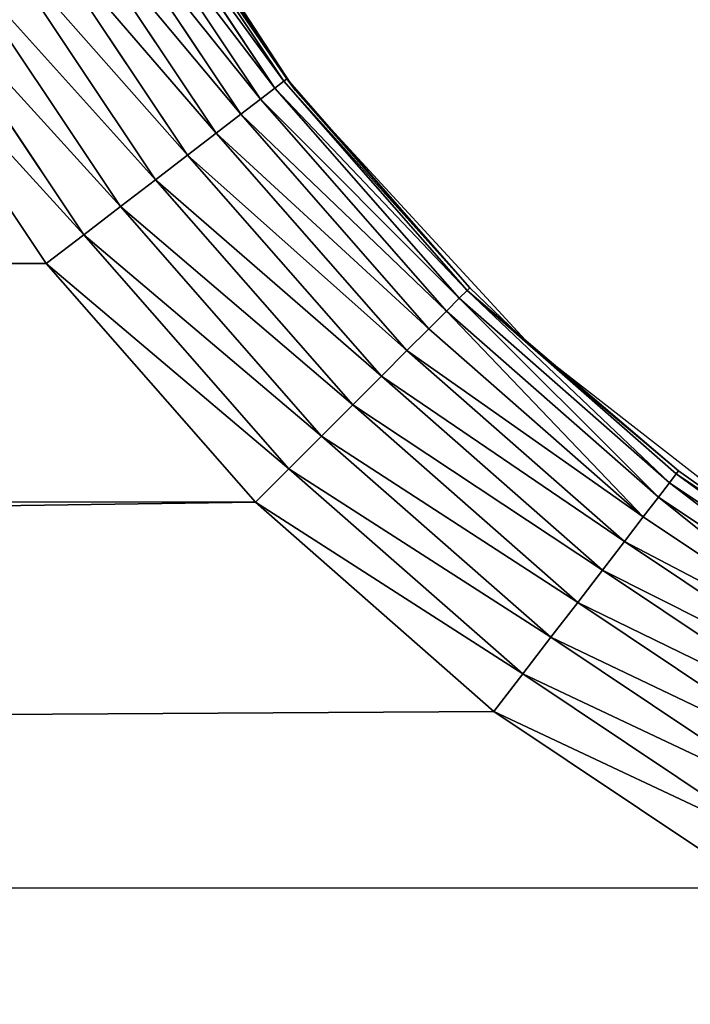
# Model space of a CAD drawing. Extents: x 0 to 605, y 0 to 400.
# Tile 655 of 656: x 286.34 to 291.87, y 311.58 to 319.69. Entities that reach past the tile are written whole.
import ezdxf

# ---------------------------------------------------------------- set-up
doc = ezdxf.new("R2010")
doc.units = 0
doc.header["$LTSCALE"] = 25.4
doc.layers.get('0').update_dxf_attribs({"linetype": 'CONTINUOUS'})

# ---------------------------------------------------------------- blocks, each defined once
blk = doc.blocks.new('ATLANTA610_-_S_STL')
at = {"color": 0}
for p, q in [((285.377, 112.0661, 80.0273), (286.8304, 112.0661, 82.2025)), ((285.377, 112.0661, 80.0273), (286.8304, 112.0661, 82.2025)), ((287.1407, 112.0353, 81.9644), (286.8304, 112.0661, 82.2025)), ((286.8304, 112.0661, 82.2025), (288.5553, 112.0661, 84.1694)), ((287.1407, 112.0353, 81.9644), (286.8304, 112.0661, 82.2025)), ((286.8304, 112.0661, 82.2025), (288.5553, 112.0661, 84.1694)), ((288.8318, 112.0353, 83.8929), (288.5553, 112.0661, 84.1694)), ((288.5553, 112.0661, 84.1694), (290.5222, 112.0661, 85.8943)), ((288.8318, 112.0353, 83.8929), (288.5553, 112.0661, 84.1694)), ((288.5553, 112.0661, 84.1694), (290.5222, 112.0661, 85.8943)), ((290.7603, 112.0353, 85.5841), (290.5222, 112.0661, 85.8943)), ((290.5222, 112.0661, 85.8943), (292.6974, 112.0661, 87.3478)), ((290.7603, 112.0353, 85.5841), (290.5222, 112.0661, 85.8943)), ((290.5222, 112.0661, 85.8943), (292.6974, 112.0661, 87.3478)), ((285.7156, 112.0353, 79.8317), (287.1407, 112.0353, 81.9644)), ((285.7156, 112.0353, 79.8317), (287.1407, 112.0353, 81.9644)), ((287.4433, 111.9438, 81.7322), (287.1407, 112.0353, 81.9644)), ((287.1407, 112.0353, 81.9644), (288.8318, 112.0353, 83.8929)), ((287.4433, 111.9438, 81.7322), (287.1407, 112.0353, 81.9644)), ((287.1407, 112.0353, 81.9644), (288.8318, 112.0353, 83.8929)), ((289.1016, 111.9438, 83.6231), (288.8318, 112.0353, 83.8929)), ((288.8318, 112.0353, 83.8929), (290.7603, 112.0353, 85.5841)), ((289.1016, 111.9438, 83.6231), (288.8318, 112.0353, 83.8929)), ((288.8318, 112.0353, 83.8929), (290.7603, 112.0353, 85.5841)), ((290.9925, 111.9438, 85.2814), (290.7603, 112.0353, 85.5841)), ((290.7603, 112.0353, 85.5841), (292.893, 112.0353, 87.0091)), ((290.9925, 111.9438, 85.2814), (290.7603, 112.0353, 85.5841)), ((290.7603, 112.0353, 85.5841), (292.893, 112.0353, 87.0091)), ((286.046, 111.9438, 79.641), (287.4433, 111.9438, 81.7322)), ((286.046, 111.9438, 79.641), (287.4433, 111.9438, 81.7322)), ((287.7308, 111.7936, 81.5116), (287.4433, 111.9438, 81.7322)), ((287.4433, 111.9438, 81.7322), (289.1016, 111.9438, 83.6231)), ((287.7308, 111.7936, 81.5116), (287.4433, 111.9438, 81.7322)), ((287.4433, 111.9438, 81.7322), (289.1016, 111.9438, 83.6231)), ((289.3578, 111.7936, 83.3668), (289.1016, 111.9438, 83.6231)), ((289.1016, 111.9438, 83.6231), (290.9925, 111.9438, 85.2814)), ((289.3578, 111.7936, 83.3668), (289.1016, 111.9438, 83.6231)), ((289.1016, 111.9438, 83.6231), (290.9925, 111.9438, 85.2814)), ((291.2132, 111.7936, 84.9939), (290.9925, 111.9438, 85.2814)), ((290.9925, 111.9438, 85.2814), (293.0837, 111.9438, 86.6787)), ((291.2132, 111.7936, 84.9939), (290.9925, 111.9438, 85.2814)), ((290.9925, 111.9438, 85.2814), (293.0837, 111.9438, 86.6787)), ((286.3599, 111.7936, 79.4598), (287.7308, 111.7936, 81.5116)), ((286.3599, 111.7936, 79.4598), (287.7308, 111.7936, 81.5116)), ((287.9962, 111.5887, 81.3079), (287.7308, 111.7936, 81.5116)), ((287.7308, 111.7936, 81.5116), (289.3578, 111.7936, 83.3668)), ((287.9962, 111.5887, 81.3079), (287.7308, 111.7936, 81.5116)), ((287.7308, 111.7936, 81.5116), (289.3578, 111.7936, 83.3668)), ((289.5944, 111.5887, 83.1303), (289.3578, 111.7936, 83.3668)), ((289.3578, 111.7936, 83.3668), (291.2132, 111.7936, 84.9939)), ((289.5944, 111.5887, 83.1303), (289.3578, 111.7936, 83.3668)), ((289.3578, 111.7936, 83.3668), (291.2132, 111.7936, 84.9939)), ((291.4168, 111.5887, 84.7285), (291.2132, 111.7936, 84.9939)), ((291.2132, 111.7936, 84.9939), (293.2649, 111.7936, 86.3649)), ((291.4168, 111.5887, 84.7285), (291.2132, 111.7936, 84.9939)), ((291.2132, 111.7936, 84.9939), (293.2649, 111.7936, 86.3649)), ((286.6495, 111.5887, 79.2925), (287.9962, 111.5887, 81.3079)), ((286.6495, 111.5887, 79.2925), (287.9962, 111.5887, 81.3079)), ((288.2328, 111.3339, 81.1263), (287.9962, 111.5887, 81.3079)), ((287.9962, 111.5887, 81.3079), (289.5944, 111.5887, 83.1303)), ((288.2328, 111.3339, 81.1263), (287.9962, 111.5887, 81.3079)), ((287.9962, 111.5887, 81.3079), (289.5944, 111.5887, 83.1303)), ((289.8053, 111.3339, 82.9194), (289.5944, 111.5887, 83.1303)), ((289.5944, 111.5887, 83.1303), (291.4168, 111.5887, 84.7285)), ((289.8053, 111.3339, 82.9194), (289.5944, 111.5887, 83.1303)), ((289.5944, 111.5887, 83.1303), (291.4168, 111.5887, 84.7285)), ((291.5984, 111.3339, 84.4919), (291.4168, 111.5887, 84.7285)), ((291.4168, 111.5887, 84.7285), (293.4322, 111.5887, 86.0752)), ((291.5984, 111.3339, 84.4919), (291.4168, 111.5887, 84.7285)), ((291.4168, 111.5887, 84.7285), (293.4322, 111.5887, 86.0752)), ((286.9079, 111.3339, 79.1434), (288.2328, 111.3339, 81.1263)), ((286.9079, 111.3339, 79.1434), (288.2328, 111.3339, 81.1263)), ((288.435, 111.0356, 80.9712), (288.2328, 111.3339, 81.1263)), ((288.2328, 111.3339, 81.1263), (289.8053, 111.3339, 82.9194)), ((288.435, 111.0356, 80.9712), (288.2328, 111.3339, 81.1263)), ((288.2328, 111.3339, 81.1263), (289.8053, 111.3339, 82.9194)), ((289.9855, 111.0356, 82.7392), (289.8053, 111.3339, 82.9194)), ((289.8053, 111.3339, 82.9194), (291.5984, 111.3339, 84.4919)), ((289.9855, 111.0356, 82.7392), (289.8053, 111.3339, 82.9194)), ((289.8053, 111.3339, 82.9194), (291.5984, 111.3339, 84.4919)), ((291.7535, 111.0356, 84.2897), (291.5984, 111.3339, 84.4919)), ((291.5984, 111.3339, 84.4919), (293.5813, 111.3339, 85.8168)), ((291.7535, 111.0356, 84.2897), (291.5984, 111.3339, 84.4919)), ((291.5984, 111.3339, 84.4919), (293.5813, 111.3339, 85.8168)), ((287.1285, 111.0356, 79.016), (288.435, 111.0356, 80.9712)), ((287.1285, 111.0356, 79.016), (288.435, 111.0356, 80.9712)), ((288.5976, 110.7011, 80.8465), (288.435, 111.0356, 80.9712)), ((288.435, 111.0356, 80.9712), (289.9855, 111.0356, 82.7392)), ((288.5976, 110.7011, 80.8465), (288.435, 111.0356, 80.9712)), ((288.435, 111.0356, 80.9712), (289.9855, 111.0356, 82.7392)), ((290.1304, 110.7011, 82.5943), (289.9855, 111.0356, 82.7392)), ((289.9855, 111.0356, 82.7392), (291.7535, 111.0356, 84.2897)), ((290.1304, 110.7011, 82.5943), (289.9855, 111.0356, 82.7392)), ((289.9855, 111.0356, 82.7392), (291.7535, 111.0356, 84.2897)), ((291.8782, 110.7011, 84.1271), (291.7535, 111.0356, 84.2897)), ((291.7535, 111.0356, 84.2897), (293.7087, 111.0356, 85.5962)), ((291.8782, 110.7011, 84.1271), (291.7535, 111.0356, 84.2897)), ((291.7535, 111.0356, 84.2897), (293.7087, 111.0356, 85.5962)), ((287.306, 110.7011, 78.9135), (288.5976, 110.7011, 80.8465)), ((287.306, 110.7011, 78.9135), (288.5976, 110.7011, 80.8465)), ((288.7167, 110.3387, 80.7551), (288.5976, 110.7011, 80.8465)), ((288.5976, 110.7011, 80.8465), (290.1304, 110.7011, 82.5943)), ((288.7167, 110.3387, 80.7551), (288.5976, 110.7011, 80.8465)), ((288.5976, 110.7011, 80.8465), (290.1304, 110.7011, 82.5943)), ((290.2366, 110.3387, 82.4882), (290.1304, 110.7011, 82.5943)), ((290.1304, 110.7011, 82.5943), (291.8782, 110.7011, 84.1271)), ((290.2366, 110.3387, 82.4882), (290.1304, 110.7011, 82.5943)), ((290.1304, 110.7011, 82.5943), (291.8782, 110.7011, 84.1271)), ((291.9696, 110.3387, 84.008), (291.8782, 110.7011, 84.1271)), ((291.8782, 110.7011, 84.1271), (293.8112, 110.7011, 85.4187)), ((291.9696, 110.3387, 84.008), (291.8782, 110.7011, 84.1271)), ((291.8782, 110.7011, 84.1271), (293.8112, 110.7011, 85.4187)), ((287.436, 110.3387, 78.8384), (288.7167, 110.3387, 80.7551)), ((287.436, 110.3387, 78.8384), (288.7167, 110.3387, 80.7551)), ((288.7893, 109.9572, 80.6993), (288.7167, 110.3387, 80.7551)), ((288.7167, 110.3387, 80.7551), (290.2366, 110.3387, 82.4882)), ((288.7893, 109.9572, 80.6993), (288.7167, 110.3387, 80.7551)), ((288.7167, 110.3387, 80.7551), (290.2366, 110.3387, 82.4882)), ((290.3013, 109.9572, 82.4234), (290.2366, 110.3387, 82.4882)), ((290.2366, 110.3387, 82.4882), (291.9696, 110.3387, 84.008)), ((290.3013, 109.9572, 82.4234), (290.2366, 110.3387, 82.4882)), ((290.2366, 110.3387, 82.4882), (291.9696, 110.3387, 84.008)), ((292.0254, 109.9572, 83.9354), (291.9696, 110.3387, 84.008)), ((291.9696, 110.3387, 84.008), (293.8863, 110.3387, 85.2887)), ((292.0254, 109.9572, 83.9354), (291.9696, 110.3387, 84.008)), ((291.9696, 110.3387, 84.008), (293.8863, 110.3387, 85.2887)), ((287.5154, 109.9572, 78.7926), (288.7893, 109.9572, 80.6993)), ((287.5154, 109.9572, 78.7926), (288.7893, 109.9572, 80.6993)), ((288.8138, 109.5661, 80.6806), (288.7893, 109.9572, 80.6993)), ((288.7893, 109.9572, 80.6993), (290.3013, 109.9572, 82.4234)), ((288.8138, 109.5661, 80.6806), (288.7893, 109.9572, 80.6993)), ((288.7893, 109.9572, 80.6993), (290.3013, 109.9572, 82.4234)), ((292.0441, 109.5661, 83.9109), (290.3013, 109.9572, 82.4234)), ((290.3013, 109.9572, 82.4234), (292.0254, 109.9572, 83.9354)), ((292.0441, 109.5661, 83.9109), (290.3013, 109.9572, 82.4234)), ((290.845, 109.5661, 82.9024), (290.3013, 109.9572, 82.4234)), ((290.3231, 109.5661, 82.4016), (290.3013, 109.9572, 82.4234)), ((290.845, 109.5661, 82.9024), (290.3013, 109.9572, 82.4234)), ((290.3231, 109.5661, 82.4016), (290.3013, 109.9572, 82.4234)), ((290.3013, 109.9572, 82.4234), (292.0254, 109.9572, 83.9354)), ((293.1259, 109.5661, 84.6777), (292.0254, 109.9572, 83.9354)), ((292.0254, 109.9572, 83.9354), (293.9321, 109.9572, 85.2094)), ((293.1259, 109.5661, 84.6777), (292.0254, 109.9572, 83.9354)), ((292.0441, 109.5661, 83.9109), (292.0254, 109.9572, 83.9354)), ((292.0441, 109.5661, 83.9109), (292.0254, 109.9572, 83.9354)), ((292.0254, 109.9572, 83.9354), (293.9321, 109.9572, 85.2094)), ((287.542, 109.5661, 78.7773), (288.8875, 102.5661, 80.776)), ((287.542, 109.5661, 78.7773), (288.8138, 109.5661, 80.6806)), ((287.542, 109.5661, 78.7773), (288.8875, 102.5661, 80.776)), ((287.542, 109.5661, 78.7773), (288.8138, 109.5661, 80.6806)), ((288.8138, 109.5661, 80.6806), (288.8875, 102.5661, 80.776)), ((288.8138, 109.5661, 80.6806), (288.8875, 102.5661, 80.776)), ((288.8138, 109.5661, 80.6806), (290.3231, 109.5661, 82.4016)), ((288.8138, 109.5661, 80.6806), (290.3231, 109.5661, 82.4016)), ((290.3231, 109.5661, 82.4016), (288.8875, 102.5661, 80.776)), ((290.3231, 109.5661, 82.4016), (288.8875, 102.5661, 80.776)), ((290.3231, 109.5661, 82.4016), (290.845, 102.5661, 82.9024)), ((290.3231, 109.5661, 82.4016), (290.845, 109.5661, 82.9024)), ((290.3231, 109.5661, 82.4016), (290.845, 102.5661, 82.9024)), ((290.3231, 109.5661, 82.4016), (290.845, 109.5661, 82.9024)), ((290.845, 109.5661, 82.9024), (290.845, 102.5661, 82.9024)), ((290.845, 109.5661, 82.9024), (290.845, 102.5661, 82.9024)), ((290.845, 109.5661, 82.9024), (292.0441, 109.5661, 83.9109)), ((292.0441, 109.5661, 83.9109), (290.845, 102.5661, 82.9024)), ((292.0441, 109.5661, 83.9109), (290.845, 102.5661, 82.9024)), ((290.845, 109.5661, 82.9024), (292.0441, 109.5661, 83.9109)), ((292.0441, 109.5661, 83.9109), (293.1259, 102.5661, 84.6777)), ((292.0441, 109.5661, 83.9109), (293.1259, 102.5661, 84.6777)), ((292.0441, 109.5661, 83.9109), (293.1259, 109.5661, 84.6777)), ((292.0441, 109.5661, 83.9109), (293.1259, 109.5661, 84.6777)), ((288.8875, 102.5661, 80.776), (287.3067, 102.5661, 78.3563)), ((290.845, 102.5661, 82.9024), (288.8875, 102.5661, 80.776)), ((293.1259, 102.5661, 84.6777), (290.845, 102.5661, 82.9024))]:
    blk.add_line(p, q, dxfattribs=at)
mesh = blk.add_polyface(dxfattribs=at)
corners = [(280.4601, 112.0661, 11.246), (329.5137, 112.0661, 11.2861), (302.6974, 112.0661, 11.1745), (275.6597, 112.0661, 11.2883), (334.7957, 112.0661, 11.3471), (254.6098, 112.0661, 11.645), (349.848, 112.0661, 11.6223), (355.1678, 112.0661, 11.7612), (238.1292, 112.0661, 12.1716), (368.1137, 112.0661, 12.2056), (233.9715, 112.0661, 12.3456), (373.2318, 112.0661, 12.427), (222.9458, 112.0661, 12.8984), (384.2548, 112.0661, 13.0033), (216.1113, 112.0661, 13.3173), (388.8138, 112.0661, 13.2866), (397.9706, 112.0661, 13.9525), (209.5186, 112.0661, 13.7884), (202.5198, 112.0661, 14.3714), (402.4979, 112.0661, 14.3377), (410.1429, 112.0661, 15.0817), (197.5257, 112.0661, 14.8474), (189.2019, 112.0661, 15.7649), (415.4307, 112.0661, 15.6733), (421.1279, 112.0661, 16.3928), (186.5278, 112.0661, 16.0962), (176.3465, 112.0661, 17.5472), (427.7604, 112.0661, 17.3462), (431.2393, 112.0661, 17.8999), (166.4144, 112.0661, 19.2806), (438.3021, 112.0661, 19.1513), (445.8533, 112.0661, 20.6919), (164.4642, 112.0661, 19.6623), (157.0161, 112.0661, 21.2557), (449.7603, 112.0661, 21.5749), (154.9698, 112.0661, 21.7314), (458.0025, 112.0661, 23.6457), (152.3649, 112.0661, 22.3617), (144.7819, 112.0661, 24.3638), (460.8966, 112.0661, 24.4437), (139.0646, 112.0661, 26.0478), (467.1646, 112.0661, 26.306), (134.9015, 112.0661, 27.3733), (471.64, 112.0661, 27.7536), (130.729, 112.0661, 28.7908), (475.948, 112.0661, 29.2452), (125.3773, 112.0661, 30.7473), (481.4144, 112.0661, 31.2846), (122.7265, 112.0661, 31.7766), (488.4208, 112.0661, 34.1554), (116.3576, 112.0661, 34.4225), (490.8671, 112.0661, 35.2304), (115.0615, 112.0661, 34.9924), (107.705, 112.0661, 38.4434), (496.2377, 112.0661, 37.7321), (499.9748, 112.0661, 39.5945), (107.6397, 112.0661, 38.4758), (100.4212, 112.0661, 42.251), (503.6692, 112.0661, 41.539), (508.2616, 112.0661, 44.1066), (99.3484, 112.0661, 42.8469), (93.4013, 112.0661, 46.3222), (514.2769, 112.0661, 47.7373), (91.2749, 112.0661, 47.6387), (86.6027, 112.0661, 50.6755), (516.3888, 112.0661, 49.088), (302.6974, 112.0661, 50.0273), (300.0869, 112.0661, 50.1984), (297.5211, 112.0661, 50.7087), (83.4876, 112.0661, 52.8157), (295.0438, 112.0661, 51.5497), (292.6974, 112.0661, 52.7067), (290.5222, 112.0661, 54.1602), (80.0558, 112.0661, 55.2864), (288.5553, 112.0661, 55.8851), (76.0037, 112.0661, 58.3652), (286.8304, 112.0661, 57.852), (285.377, 112.0661, 60.0273), (73.7779, 112.0661, 60.1357), (284.2198, 112.0661, 62.3736), (68.8538, 112.0661, 64.2681), (283.3789, 112.0661, 64.8509), (67.785, 112.0661, 65.2065), (282.8686, 112.0661, 67.4167), (62.0562, 112.0661, 70.5141), (282.6974, 112.0661, 70.0273), (282.8686, 112.0661, 72.6378), (56.7148, 112.0661, 75.932), (283.3789, 112.0661, 75.2036), (284.2198, 112.0661, 77.6809), (55.6634, 112.0661, 77.0583), (51.6593, 112.0661, 81.5505), (285.377, 112.0661, 80.0273), (286.8304, 112.0661, 82.2025), (49.6981, 112.0661, 83.8782), (288.5553, 112.0661, 84.1694), (46.9031, 112.0661, 87.3585), (290.5222, 112.0661, 85.8943), (292.6974, 112.0661, 87.3478), (295.0438, 112.0661, 88.5049), (44.6285, 112.0661, 90.3471), (297.5211, 112.0661, 89.3458), (300.0869, 112.0661, 89.8562), (302.6974, 112.0661, 90.0273), (560.6864, 112.0661, 90.2396), (562.1871, 112.0661, 92.2909), (42.4393, 112.0661, 93.3689), (565.0362, 112.0661, 96.387), (39.9393, 112.0661, 97.0143), (566.7673, 112.0661, 99.0196), (38.2766, 112.0661, 99.568), (570.0849, 112.0661, 104.4173), (35.31, 112.0661, 104.4173), (521.0604, 112.0661, 52.2245), (305.308, 112.0661, 50.1984), (307.8738, 112.0661, 50.7087), (310.3511, 112.0661, 51.5497), (312.6974, 112.0661, 52.7067), (524.3695, 112.0661, 54.576), (314.8727, 112.0661, 54.1602), (316.8396, 112.0661, 55.8851), (527.6102, 112.0661, 56.9896), (318.5645, 112.0661, 57.852), (531.6983, 112.0661, 60.2015), (320.0179, 112.0661, 60.0273), (321.175, 112.0661, 62.3736), (536.9421, 112.0661, 64.6184), (322.016, 112.0661, 64.8509), (538.7529, 112.0661, 66.2273), (322.5263, 112.0661, 67.4167), (542.7916, 112.0661, 69.986), (322.6974, 112.0661, 70.0273), (545.5922, 112.0661, 72.7406), (322.5263, 112.0661, 72.6378), (322.016, 112.0661, 75.2036), (548.3276, 112.0661, 75.559), (321.175, 112.0661, 77.6809), (551.4681, 112.0661, 78.9659), (320.0179, 112.0661, 80.0273), (555.9999, 112.0661, 84.246), (318.5645, 112.0661, 82.2025), (316.8396, 112.0661, 84.1694), (314.8727, 112.0661, 85.8943), (557.084, 112.0661, 85.5803), (312.6974, 112.0661, 87.3478), (310.3511, 112.0661, 88.5049), (307.8738, 112.0661, 89.3458), (305.308, 112.0661, 89.8562)]
mesh.append_faces([[corners[k] for k in face] for face in [(0, 1, 2), (111, 110, 112)]], dxfattribs={"vtx0": -1, "color": 0})
mesh.append_faces([[corners[k] for k in face] for face in [(1, 3, 4), (4, 5, 6), (6, 5, 7), (7, 8, 9), (9, 10, 11), (11, 12, 13), (13, 14, 15), (15, 14, 16), (16, 18, 19), (19, 18, 20), (20, 22, 23), (23, 22, 24), (24, 26, 27), (27, 26, 28), (28, 29, 30), (30, 29, 31), (31, 33, 34), (34, 35, 36), (36, 38, 39), (39, 40, 41), (41, 42, 43), (43, 44, 45), (45, 46, 47), (47, 48, 49), (49, 50, 51), (51, 53, 54), (54, 53, 55), (55, 57, 58), (58, 57, 59), (59, 61, 62), (62, 64, 65), (66, 64, 67), (67, 64, 68), (68, 69, 70), (70, 69, 71), (71, 69, 72), (72, 73, 74), (74, 75, 76), (76, 75, 77), (77, 78, 79), (79, 80, 81), (81, 82, 83), (83, 84, 85), (85, 84, 86), (86, 87, 88), (88, 87, 89), (89, 91, 92), (92, 91, 93), (93, 94, 95), (95, 96, 97), (97, 96, 98), (98, 96, 99), (99, 100, 101), (101, 100, 102), (102, 100, 103), (104, 100, 105), (105, 106, 107), (107, 108, 109), (109, 110, 111), (113, 117, 118), (118, 120, 121), (121, 122, 123), (123, 125, 126), (126, 127, 128), (128, 129, 130), (130, 131, 132), (132, 134, 135), (135, 136, 137), (137, 138, 139), (139, 142, 143), (143, 142, 104)]], dxfattribs={"vtx0": -1, "vtx1": -1, "color": 0})
mesh.append_faces([[corners[k] for k in face] for face in [(65, 64, 66), (103, 100, 104)]], dxfattribs={"vtx0": -1, "vtx1": -1, "vtx2": -1, "color": 0})
mesh.append_faces([[corners[k] for k in face] for face in [(1, 0, 3), (4, 3, 5), (7, 5, 8), (9, 8, 10), (11, 10, 12), (13, 12, 14), (16, 14, 17), (16, 17, 18), (20, 18, 21), (20, 21, 22), (24, 22, 25), (24, 25, 26), (28, 26, 29), (31, 29, 32), (31, 32, 33), (34, 33, 35), (36, 35, 37), (36, 37, 38), (39, 38, 40), (41, 40, 42), (43, 42, 44), (45, 44, 46), (47, 46, 48), (49, 48, 50), (51, 50, 52), (51, 52, 53), (55, 53, 56), (55, 56, 57), (59, 57, 60), (59, 60, 61), (62, 61, 63), (62, 63, 64), (68, 64, 69), (72, 69, 73), (74, 73, 75), (77, 75, 78), (79, 78, 80), (81, 80, 82), (83, 82, 84), (86, 84, 87), (89, 87, 90), (89, 90, 91), (93, 91, 94), (95, 94, 96), (99, 96, 100), (105, 100, 106), (107, 106, 108), (109, 108, 110), (66, 113, 65), (113, 66, 114), (113, 114, 115), (113, 115, 116), (113, 116, 117), (118, 117, 119), (118, 119, 120), (121, 120, 122), (123, 122, 124), (123, 124, 125), (126, 125, 127), (128, 127, 129), (130, 129, 131), (132, 131, 133), (132, 133, 134), (135, 134, 136), (137, 136, 138), (139, 138, 140), (139, 140, 141), (139, 141, 142), (104, 142, 144), (104, 144, 145), (104, 145, 146), (104, 146, 147), (104, 147, 103)]], dxfattribs={"vtx0": -1, "vtx2": -1, "color": 0})
mesh = blk.add_polyface(dxfattribs=at)
corners = [(285.377, 112.0661, 80.0273), (287.1407, 112.0353, 81.9644), (285.7156, 112.0353, 79.8317), (286.8304, 112.0661, 82.2025)]
mesh.append_faces([[corners[k] for k in face] for face in [(0, 1, 2), (1, 0, 3)]], dxfattribs={"vtx0": -1, "color": 0})
mesh = blk.add_polyface(dxfattribs=at)
corners = [(286.8304, 112.0661, 82.2025), (288.8318, 112.0353, 83.8929), (287.1407, 112.0353, 81.9644), (288.5553, 112.0661, 84.1694)]
mesh.append_faces([[corners[k] for k in face] for face in [(0, 1, 2), (1, 0, 3)]], dxfattribs={"vtx0": -1, "color": 0})
mesh = blk.add_polyface(dxfattribs=at)
corners = [(288.5553, 112.0661, 84.1694), (290.7603, 112.0353, 85.5841), (288.8318, 112.0353, 83.8929), (290.5222, 112.0661, 85.8943)]
mesh.append_faces([[corners[k] for k in face] for face in [(0, 1, 2), (1, 0, 3)]], dxfattribs={"vtx0": -1, "color": 0})
mesh = blk.add_polyface(dxfattribs=at)
corners = [(290.5222, 112.0661, 85.8943), (292.893, 112.0353, 87.0091), (290.7603, 112.0353, 85.5841), (292.6974, 112.0661, 87.3478)]
mesh.append_faces([[corners[k] for k in face] for face in [(0, 1, 2), (1, 0, 3)]], dxfattribs={"vtx0": -1, "color": 0})
mesh = blk.add_polyface(dxfattribs=at)
corners = [(285.7156, 112.0353, 79.8317), (287.4433, 111.9438, 81.7322), (286.046, 111.9438, 79.641), (287.1407, 112.0353, 81.9644)]
mesh.append_faces([[corners[k] for k in face] for face in [(0, 1, 2), (1, 0, 3)]], dxfattribs={"vtx0": -1, "color": 0})
mesh = blk.add_polyface(dxfattribs=at)
corners = [(287.1407, 112.0353, 81.9644), (289.1016, 111.9438, 83.6231), (287.4433, 111.9438, 81.7322), (288.8318, 112.0353, 83.8929)]
mesh.append_faces([[corners[k] for k in face] for face in [(0, 1, 2), (1, 0, 3)]], dxfattribs={"vtx0": -1, "color": 0})
mesh = blk.add_polyface(dxfattribs=at)
corners = [(288.8318, 112.0353, 83.8929), (290.9925, 111.9438, 85.2814), (289.1016, 111.9438, 83.6231), (290.7603, 112.0353, 85.5841)]
mesh.append_faces([[corners[k] for k in face] for face in [(0, 1, 2), (1, 0, 3)]], dxfattribs={"vtx0": -1, "color": 0})
mesh = blk.add_polyface(dxfattribs=at)
corners = [(290.7603, 112.0353, 85.5841), (293.0837, 111.9438, 86.6787), (290.9925, 111.9438, 85.2814), (292.893, 112.0353, 87.0091)]
mesh.append_faces([[corners[k] for k in face] for face in [(0, 1, 2), (1, 0, 3)]], dxfattribs={"vtx0": -1, "color": 0})
mesh = blk.add_polyface(dxfattribs=at)
corners = [(286.046, 111.9438, 79.641), (287.7308, 111.7936, 81.5116), (286.3599, 111.7936, 79.4598), (287.4433, 111.9438, 81.7322)]
mesh.append_faces([[corners[k] for k in face] for face in [(0, 1, 2), (1, 0, 3)]], dxfattribs={"vtx0": -1, "color": 0})
mesh = blk.add_polyface(dxfattribs=at)
corners = [(287.4433, 111.9438, 81.7322), (289.3578, 111.7936, 83.3668), (287.7308, 111.7936, 81.5116), (289.1016, 111.9438, 83.6231)]
mesh.append_faces([[corners[k] for k in face] for face in [(0, 1, 2), (1, 0, 3)]], dxfattribs={"vtx0": -1, "color": 0})
mesh = blk.add_polyface(dxfattribs=at)
corners = [(289.1016, 111.9438, 83.6231), (291.2132, 111.7936, 84.9939), (289.3578, 111.7936, 83.3668), (290.9925, 111.9438, 85.2814)]
mesh.append_faces([[corners[k] for k in face] for face in [(0, 1, 2), (1, 0, 3)]], dxfattribs={"vtx0": -1, "color": 0})
mesh = blk.add_polyface(dxfattribs=at)
corners = [(290.9925, 111.9438, 85.2814), (293.2649, 111.7936, 86.3649), (291.2132, 111.7936, 84.9939), (293.0837, 111.9438, 86.6787)]
mesh.append_faces([[corners[k] for k in face] for face in [(0, 1, 2), (1, 0, 3)]], dxfattribs={"vtx0": -1, "color": 0})
mesh = blk.add_polyface(dxfattribs=at)
corners = [(286.3599, 111.7936, 79.4598), (287.9962, 111.5887, 81.3079), (286.6495, 111.5887, 79.2925), (287.7308, 111.7936, 81.5116)]
mesh.append_faces([[corners[k] for k in face] for face in [(0, 1, 2), (1, 0, 3)]], dxfattribs={"vtx0": -1, "color": 0})
mesh = blk.add_polyface(dxfattribs=at)
corners = [(287.7308, 111.7936, 81.5116), (289.5944, 111.5887, 83.1303), (287.9962, 111.5887, 81.3079), (289.3578, 111.7936, 83.3668)]
mesh.append_faces([[corners[k] for k in face] for face in [(0, 1, 2), (1, 0, 3)]], dxfattribs={"vtx0": -1, "color": 0})
mesh = blk.add_polyface(dxfattribs=at)
corners = [(289.3578, 111.7936, 83.3668), (291.4168, 111.5887, 84.7285), (289.5944, 111.5887, 83.1303), (291.2132, 111.7936, 84.9939)]
mesh.append_faces([[corners[k] for k in face] for face in [(0, 1, 2), (1, 0, 3)]], dxfattribs={"vtx0": -1, "color": 0})
mesh = blk.add_polyface(dxfattribs=at)
corners = [(291.2132, 111.7936, 84.9939), (293.4322, 111.5887, 86.0752), (291.4168, 111.5887, 84.7285), (293.2649, 111.7936, 86.3649)]
mesh.append_faces([[corners[k] for k in face] for face in [(0, 1, 2), (1, 0, 3)]], dxfattribs={"vtx0": -1, "color": 0})
mesh = blk.add_polyface(dxfattribs=at)
corners = [(286.6495, 111.5887, 79.2925), (288.2328, 111.3339, 81.1263), (286.9079, 111.3339, 79.1434), (287.9962, 111.5887, 81.3079)]
mesh.append_faces([[corners[k] for k in face] for face in [(0, 1, 2), (1, 0, 3)]], dxfattribs={"vtx0": -1, "color": 0})
mesh = blk.add_polyface(dxfattribs=at)
corners = [(287.9962, 111.5887, 81.3079), (289.8053, 111.3339, 82.9194), (288.2328, 111.3339, 81.1263), (289.5944, 111.5887, 83.1303)]
mesh.append_faces([[corners[k] for k in face] for face in [(0, 1, 2), (1, 0, 3)]], dxfattribs={"vtx0": -1, "color": 0})
mesh = blk.add_polyface(dxfattribs=at)
corners = [(289.5944, 111.5887, 83.1303), (291.5984, 111.3339, 84.4919), (289.8053, 111.3339, 82.9194), (291.4168, 111.5887, 84.7285)]
mesh.append_faces([[corners[k] for k in face] for face in [(0, 1, 2), (1, 0, 3)]], dxfattribs={"vtx0": -1, "color": 0})
mesh = blk.add_polyface(dxfattribs=at)
corners = [(291.4168, 111.5887, 84.7285), (293.5813, 111.3339, 85.8168), (291.5984, 111.3339, 84.4919), (293.4322, 111.5887, 86.0752)]
mesh.append_faces([[corners[k] for k in face] for face in [(0, 1, 2), (1, 0, 3)]], dxfattribs={"vtx0": -1, "color": 0})
mesh = blk.add_polyface(dxfattribs=at)
corners = [(286.9079, 111.3339, 79.1434), (288.435, 111.0356, 80.9712), (287.1285, 111.0356, 79.016), (288.2328, 111.3339, 81.1263)]
mesh.append_faces([[corners[k] for k in face] for face in [(0, 1, 2), (1, 0, 3)]], dxfattribs={"vtx0": -1, "color": 0})
mesh = blk.add_polyface(dxfattribs=at)
corners = [(288.2328, 111.3339, 81.1263), (289.9855, 111.0356, 82.7392), (288.435, 111.0356, 80.9712), (289.8053, 111.3339, 82.9194)]
mesh.append_faces([[corners[k] for k in face] for face in [(0, 1, 2), (1, 0, 3)]], dxfattribs={"vtx0": -1, "color": 0})
mesh = blk.add_polyface(dxfattribs=at)
corners = [(289.8053, 111.3339, 82.9194), (291.7535, 111.0356, 84.2897), (289.9855, 111.0356, 82.7392), (291.5984, 111.3339, 84.4919)]
mesh.append_faces([[corners[k] for k in face] for face in [(0, 1, 2), (1, 0, 3)]], dxfattribs={"vtx0": -1, "color": 0})
mesh = blk.add_polyface(dxfattribs=at)
corners = [(291.5984, 111.3339, 84.4919), (293.7087, 111.0356, 85.5962), (291.7535, 111.0356, 84.2897), (293.5813, 111.3339, 85.8168)]
mesh.append_faces([[corners[k] for k in face] for face in [(0, 1, 2), (1, 0, 3)]], dxfattribs={"vtx0": -1, "color": 0})
mesh = blk.add_polyface(dxfattribs=at)
corners = [(287.1285, 111.0356, 79.016), (288.5976, 110.7011, 80.8465), (287.306, 110.7011, 78.9135), (288.435, 111.0356, 80.9712)]
mesh.append_faces([[corners[k] for k in face] for face in [(0, 1, 2), (1, 0, 3)]], dxfattribs={"vtx0": -1, "color": 0})
mesh = blk.add_polyface(dxfattribs=at)
corners = [(288.435, 111.0356, 80.9712), (290.1304, 110.7011, 82.5943), (288.5976, 110.7011, 80.8465), (289.9855, 111.0356, 82.7392)]
mesh.append_faces([[corners[k] for k in face] for face in [(0, 1, 2), (1, 0, 3)]], dxfattribs={"vtx0": -1, "color": 0})
mesh = blk.add_polyface(dxfattribs=at)
corners = [(291.7535, 111.0356, 84.2897), (290.1304, 110.7011, 82.5943), (289.9855, 111.0356, 82.7392), (291.8782, 110.7011, 84.1271)]
mesh.append_faces([[corners[k] for k in face] for face in [(0, 1, 2), (1, 0, 3)]], dxfattribs={"vtx0": -1, "color": 0})
mesh = blk.add_polyface(dxfattribs=at)
corners = [(293.7087, 111.0356, 85.5962), (291.8782, 110.7011, 84.1271), (291.7535, 111.0356, 84.2897), (293.8112, 110.7011, 85.4187)]
mesh.append_faces([[corners[k] for k in face] for face in [(0, 1, 2), (1, 0, 3)]], dxfattribs={"vtx0": -1, "color": 0})
mesh = blk.add_polyface(dxfattribs=at)
corners = [(287.306, 110.7011, 78.9135), (288.7167, 110.3387, 80.7551), (287.436, 110.3387, 78.8384), (288.5976, 110.7011, 80.8465)]
mesh.append_faces([[corners[k] for k in face] for face in [(0, 1, 2), (1, 0, 3)]], dxfattribs={"vtx0": -1, "color": 0})
mesh = blk.add_polyface(dxfattribs=at)
corners = [(288.5976, 110.7011, 80.8465), (290.2366, 110.3387, 82.4882), (288.7167, 110.3387, 80.7551), (290.1304, 110.7011, 82.5943)]
mesh.append_faces([[corners[k] for k in face] for face in [(0, 1, 2), (1, 0, 3)]], dxfattribs={"vtx0": -1, "color": 0})
mesh = blk.add_polyface(dxfattribs=at)
corners = [(291.8782, 110.7011, 84.1271), (290.2366, 110.3387, 82.4882), (290.1304, 110.7011, 82.5943), (291.9696, 110.3387, 84.008)]
mesh.append_faces([[corners[k] for k in face] for face in [(0, 1, 2), (1, 0, 3)]], dxfattribs={"vtx0": -1, "color": 0})
mesh = blk.add_polyface(dxfattribs=at)
corners = [(293.8112, 110.7011, 85.4187), (291.9696, 110.3387, 84.008), (291.8782, 110.7011, 84.1271), (293.8863, 110.3387, 85.2887)]
mesh.append_faces([[corners[k] for k in face] for face in [(0, 1, 2), (1, 0, 3)]], dxfattribs={"vtx0": -1, "color": 0})
mesh = blk.add_polyface(dxfattribs=at)
corners = [(287.436, 110.3387, 78.8384), (288.7893, 109.9572, 80.6993), (287.5154, 109.9572, 78.7926), (288.7167, 110.3387, 80.7551)]
mesh.append_faces([[corners[k] for k in face] for face in [(0, 1, 2), (1, 0, 3)]], dxfattribs={"vtx0": -1, "color": 0})
mesh = blk.add_polyface(dxfattribs=at)
corners = [(288.7167, 110.3387, 80.7551), (290.3013, 109.9572, 82.4234), (288.7893, 109.9572, 80.6993), (290.2366, 110.3387, 82.4882)]
mesh.append_faces([[corners[k] for k in face] for face in [(0, 1, 2), (1, 0, 3)]], dxfattribs={"vtx0": -1, "color": 0})
mesh = blk.add_polyface(dxfattribs=at)
corners = [(291.9696, 110.3387, 84.008), (290.3013, 109.9572, 82.4234), (290.2366, 110.3387, 82.4882), (292.0254, 109.9572, 83.9354)]
mesh.append_faces([[corners[k] for k in face] for face in [(0, 1, 2), (1, 0, 3)]], dxfattribs={"vtx0": -1, "color": 0})
mesh = blk.add_polyface(dxfattribs=at)
corners = [(293.8863, 110.3387, 85.2887), (292.0254, 109.9572, 83.9354), (291.9696, 110.3387, 84.008), (293.9321, 109.9572, 85.2094)]
mesh.append_faces([[corners[k] for k in face] for face in [(0, 1, 2), (1, 0, 3)]], dxfattribs={"vtx0": -1, "color": 0})
mesh = blk.add_polyface(dxfattribs=at)
corners = [(287.5154, 109.9572, 78.7926), (288.8138, 109.5661, 80.6806), (287.542, 109.5661, 78.7773), (288.7893, 109.9572, 80.6993)]
mesh.append_faces([[corners[k] for k in face] for face in [(0, 1, 2), (1, 0, 3)]], dxfattribs={"vtx0": -1, "color": 0})
mesh = blk.add_polyface(dxfattribs=at)
corners = [(288.7893, 109.9572, 80.6993), (290.3231, 109.5661, 82.4016), (288.8138, 109.5661, 80.6806), (290.3013, 109.9572, 82.4234)]
mesh.append_faces([[corners[k] for k in face] for face in [(0, 1, 2), (1, 0, 3)]], dxfattribs={"vtx0": -1, "color": 0})
mesh = blk.add_polyface(dxfattribs=at)
corners = [(292.0441, 109.5661, 83.9109), (290.3013, 109.9572, 82.4234), (292.0254, 109.9572, 83.9354)]
mesh.append_faces([[corners[k] for k in face] for face in [(0, 1, 2)]], dxfattribs={"color": 0})
mesh = blk.add_polyface(dxfattribs=at)
corners = [(292.0441, 109.5661, 83.9109), (290.845, 109.5661, 82.9024), (290.3013, 109.9572, 82.4234)]
mesh.append_faces([[corners[k] for k in face] for face in [(0, 1, 2)]], dxfattribs={"color": 0})
mesh = blk.add_polyface(dxfattribs=at)
corners = [(290.845, 109.5661, 82.9024), (290.3231, 109.5661, 82.4016), (290.3013, 109.9572, 82.4234)]
mesh.append_faces([[corners[k] for k in face] for face in [(0, 1, 2)]], dxfattribs={"color": 0})
mesh = blk.add_polyface(dxfattribs=at)
corners = [(293.9321, 109.9572, 85.2094), (293.1259, 109.5661, 84.6777), (292.0254, 109.9572, 83.9354)]
mesh.append_faces([[corners[k] for k in face] for face in [(0, 1, 2)]], dxfattribs={"color": 0})
mesh = blk.add_polyface(dxfattribs=at)
corners = [(293.1259, 109.5661, 84.6777), (292.0441, 109.5661, 83.9109), (292.0254, 109.9572, 83.9354)]
mesh.append_faces([[corners[k] for k in face] for face in [(0, 1, 2)]], dxfattribs={"color": 0})
mesh = blk.add_polyface(dxfattribs=at)
corners = [(287.542, 109.5661, 78.7773), (288.8875, 102.5661, 80.776), (287.3067, 102.5661, 78.3563)]
mesh.append_faces([[corners[k] for k in face] for face in [(0, 1, 2)]], dxfattribs={"color": 0})
mesh = blk.add_polyface(dxfattribs=at)
corners = [(288.8138, 109.5661, 80.6806), (288.8875, 102.5661, 80.776), (287.542, 109.5661, 78.7773)]
mesh.append_faces([[corners[k] for k in face] for face in [(0, 1, 2)]], dxfattribs={"color": 0})
mesh = blk.add_polyface(dxfattribs=at)
corners = [(290.3231, 109.5661, 82.4016), (288.8875, 102.5661, 80.776), (288.8138, 109.5661, 80.6806)]
mesh.append_faces([[corners[k] for k in face] for face in [(0, 1, 2)]], dxfattribs={"color": 0})
mesh = blk.add_polyface(dxfattribs=at)
corners = [(290.3231, 109.5661, 82.4016), (290.845, 102.5661, 82.9024), (288.8875, 102.5661, 80.776)]
mesh.append_faces([[corners[k] for k in face] for face in [(0, 1, 2)]], dxfattribs={"color": 0})
mesh = blk.add_polyface(dxfattribs=at)
corners = [(290.845, 102.5661, 82.9024), (290.3231, 109.5661, 82.4016), (290.845, 109.5661, 82.9024)]
mesh.append_faces([[corners[k] for k in face] for face in [(0, 1, 2)]], dxfattribs={"color": 0})
mesh = blk.add_polyface(dxfattribs=at)
corners = [(292.0441, 109.5661, 83.9109), (290.845, 102.5661, 82.9024), (290.845, 109.5661, 82.9024)]
mesh.append_faces([[corners[k] for k in face] for face in [(0, 1, 2)]], dxfattribs={"color": 0})
mesh = blk.add_polyface(dxfattribs=at)
corners = [(293.1259, 102.5661, 84.6777), (290.845, 102.5661, 82.9024), (292.0441, 109.5661, 83.9109)]
mesh.append_faces([[corners[k] for k in face] for face in [(0, 1, 2)]], dxfattribs={"color": 0})
mesh = blk.add_polyface(dxfattribs=at)
corners = [(293.1259, 102.5661, 84.6777), (292.0441, 109.5661, 83.9109), (293.1259, 109.5661, 84.6777)]
mesh.append_faces([[corners[k] for k in face] for face in [(0, 1, 2)]], dxfattribs={"color": 0})

msp = doc.modelspace()

# ---------------------------------------------------------------- block references
at = {"color": 254, "extrusion": (0, -1, 5.55112e-17)}
msp.add_blockref('ATLANTA610_-_S_STL', (-0.2686, -0.0661, -399.8831), dxfattribs=at)

doc.saveas('drawing.dxf')
